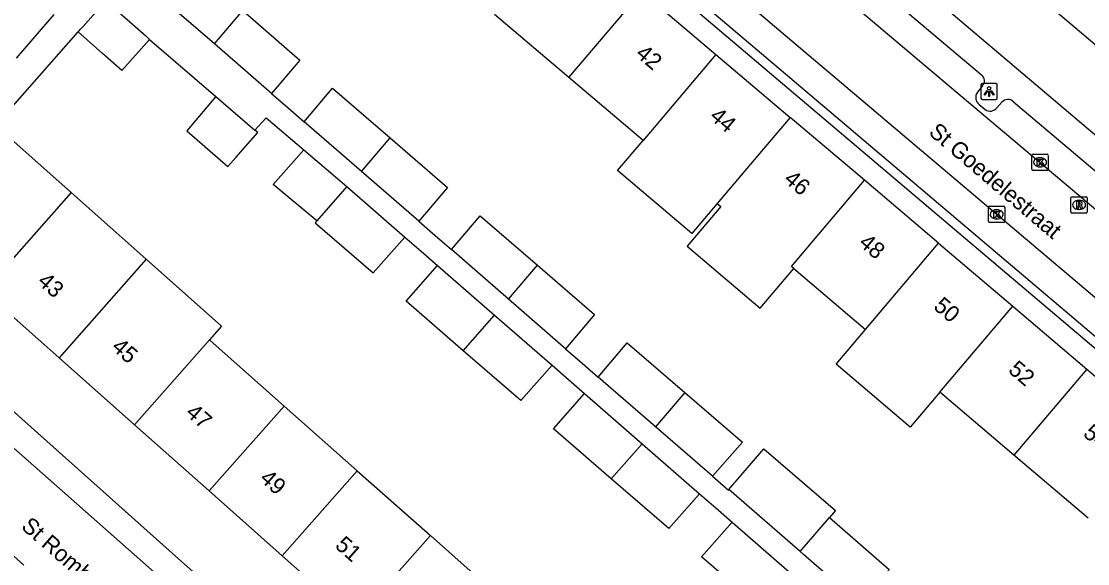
# Model space of a CAD drawing. Extents: x 162532 to 163264, y 381233 to 382042.
# Drawn here: x 162954.6 to 163020, y 381536.2 to 381569.4 of the extents above; entities that cross this region are included whole.
import ezdxf

# ---------------------------------------------------------------- set-up
doc = ezdxf.new("R2010")
doc.units = 0
for name, color, linetype in [('IMGEO_Kolk', 7, 'Continuous'), ('IMGEO_Lichtpunt', 7, 'Continuous'), ('IMGEO_Openbare_ruimte_label', 7, 'Continuous'), ('IMGEO_Pand', 7, 'Continuous'), ('IMGEO_Pand_nummerreeks', 7, 'Continuous'), ('IMGEO_Rijbaan_lokaal_open', 7, 'Continuous'), ('IMGEO_Rioolput', 7, 'Continuous'), ('IMGEO_Voetpad_open', 7, 'Continuous')]:
    doc.layers.add(name, color=color, linetype=linetype)

msp = doc.modelspace()

# ---------------------------------------------------------------- linework, layer by layer
at = {"layer": 'IMGEO_Kolk'}
for p, q in [((163016.571, 381560.337), (163016.571, 381561.189)), ((163016.646, 381561.263), (163017.498, 381561.263)), ((163017.059, 381561.043), (163017.084, 381561.043)), ((163017.572, 381561.189), (163017.572, 381560.337)), ((163017.498, 381560.263), (163016.646, 381560.263)), ((163017.082, 381560.483), (163017.057, 381560.483)), ((163013.984, 381558.072), (163014.836, 381558.072)), ((163013.909, 381557.146), (163013.909, 381557.998)), ((163014.397, 381557.852), (163014.422, 381557.852)), ((163014.91, 381557.998), (163014.91, 381557.146)), ((163014.836, 381557.072), (163013.984, 381557.072)), ((163014.42, 381557.292), (163014.395, 381557.292))]:
    msp.add_line(p, q, dxfattribs=at)
for points in [[(163016.571, 381560.337), (163016.571, 381561.189)], [(163016.646, 381561.263), (163017.498, 381561.263)], [(163016.892, 381560.963), (163017.015, 381560.963), (163017.015, 381560.812), (163017.145, 381560.963), (163017.309, 381560.963), (163017.163, 381560.812), (163017.316, 381560.563), (163017.164, 381560.563), (163017.079, 381560.727), (163017.015, 381560.66), (163017.015, 381560.563), (163016.892, 381560.563), (163016.892, 381560.963)], [(163017.572, 381561.189), (163017.572, 381560.337)], [(163017.498, 381560.263), (163016.646, 381560.263)], [(163013.984, 381558.072), (163014.836, 381558.072)], [(163013.909, 381557.146), (163013.909, 381557.998)], [(163014.23, 381557.772), (163014.353, 381557.772), (163014.353, 381557.621), (163014.483, 381557.772), (163014.647, 381557.772), (163014.501, 381557.621), (163014.654, 381557.372), (163014.502, 381557.372), (163014.417, 381557.536), (163014.353, 381557.469), (163014.353, 381557.372), (163014.23, 381557.372), (163014.23, 381557.772)], [(163014.91, 381557.998), (163014.91, 381557.146)], [(163014.836, 381557.072), (163013.984, 381557.072)]]:
    msp.add_lwpolyline(points, dxfattribs=at)
for centre, start, end in [((163016.648, 381561.187), 91.55205, 178.44795), ((163016.648, 381561.187), 91.55205, 178.44795), ((163017.496, 381561.187), 1.55205, 88.44795), ((163017.496, 381561.187), 1.55205, 88.44795), ((163016.648, 381560.339), 181.55205, 268.44795), ((163016.648, 381560.339), 181.55205, 268.44795), ((163017.496, 381560.339), 271.55205, 358.44795), ((163017.496, 381560.339), 271.55205, 358.44795), ((163013.986, 381557.996), 91.55205, 178.44795), ((163013.986, 381557.996), 91.55205, 178.44795), ((163014.834, 381557.996), 1.55205, 88.44795), ((163014.834, 381557.996), 1.55205, 88.44795), ((163013.986, 381557.148), 181.55205, 268.44795), ((163013.986, 381557.148), 181.55205, 268.44795), ((163014.834, 381557.148), 271.55205, 358.44795), ((163014.834, 381557.148), 271.55205, 358.44795)]:
    msp.add_arc(centre, 0.0765, start, end, dxfattribs=at)
for centre, major_axis, ratio, start_param, end_param in [((163017.058, 381560.763), (-0.387, 0.002), 0.722429, 4.712389, 7.853982), ((163017.083, 381560.763), (-0.39, 0.002), 0.717154, 1.570796, 4.712389), ((163014.396, 381557.572), (-0.387, 0.002), 0.722429, 4.712389, 7.853982), ((163014.421, 381557.572), (-0.39, 0.002), 0.717154, 1.570796, 4.712389)]:
    msp.add_ellipse(centre, major_axis=major_axis, ratio=ratio, start_param=start_param, end_param=end_param, dxfattribs=at)
at = {"layer": 'IMGEO_Lichtpunt'}
for p, q in [((163013.448, 381565.5), (163013.448, 381564.693)), ((163013.448, 381565.5), (163013.448, 381564.693)), ((163014.35, 381565.595), (163013.542, 381565.595)), ((163014.35, 381565.595), (163013.542, 381565.595)), ((163014.444, 381564.693), (163014.444, 381565.5)), ((163014.444, 381564.693), (163014.444, 381565.5)), ((163013.542, 381564.599), (163014.35, 381564.599)), ((163013.542, 381564.599), (163014.35, 381564.599))]:
    msp.add_line(p, q, dxfattribs=at)
for points in [[(163013.822, 381565.164), (163013.861, 381565.136), (163013.673, 381564.874), (163013.635, 381564.901), (163013.822, 381565.164)], [(163013.924, 381565.116), (163013.971, 381565.116), (163013.971, 381564.794), (163013.924, 381564.794), (163013.924, 381565.116)], [(163014.034, 381565.136), (163014.072, 381565.163), (163014.259, 381564.901), (163014.22, 381564.873), (163014.034, 381565.136)]]:
    msp.add_lwpolyline(points, dxfattribs=at)
msp.add_circle((163013.947, 381565.298), 0.0994, dxfattribs=at)
for centre, start, end in [((163013.542, 381565.5), 90, 180), ((163013.542, 381565.5), 90, 180), ((163014.35, 381565.5), 0, 90), ((163014.35, 381565.5), 0, 90), ((163013.542, 381564.693), 180, 270), ((163013.542, 381564.693), 180, 270), ((163014.35, 381564.693), 270, 0), ((163014.35, 381564.693), 270, 360)]:
    msp.add_arc(centre, 0.0946, start, end, dxfattribs=at)
at = {"layer": 'IMGEO_Pand'}
for points in [[(162966.487, 381568.012), (162962.164, 381571.763)], [(162988.196, 381565.951), (162992.665, 381571.225)], [(162992.665, 381571.225), (162997.211, 381567.37)], [(163016.417, 381571.413), (163020.964, 381567.558)], [(162958.137, 381568.744), (162958.284, 381568.911), (162958.439, 381569.086), (162959.831, 381570.659), (162962.275, 381568.498), (162962.508, 381568.293)], [(162956.639, 381569.812), (162954.324, 381567.141)], [(162966.487, 381568.012), (162968.216, 381570.052)], [(162968.216, 381570.052), (162971.722, 381567.025), (162969.985, 381564.976)], [(162988.196, 381565.951), (162983.65, 381569.806)], [(162962.508, 381568.293), (162960.813, 381566.377), (162959.625, 381567.428), (162958.137, 381568.744)], [(162969.985, 381564.976), (162966.487, 381568.012)], [(162997.211, 381567.37), (162992.741, 381562.096)], [(162997.211, 381567.37), (163000, 381565.005), (163001.756, 381563.516)], [(162992.741, 381562.096), (162988.196, 381565.951)], [(162971.984, 381563.242), (162973.724, 381565.296), (162977.243, 381562.258)], [(162966.574, 381564.799), (162964.788, 381562.692), (162967.311, 381560.512), (162967.809, 381561.077), (162967.938, 381561.223), (162969.138, 381562.584), (162968.964, 381562.734)], [(162966.574, 381564.799), (162968.964, 381562.734)], [(163001.756, 381563.516), (163000, 381561.443), (162997.286, 381558.241)], [(163006.302, 381559.662), (163001.756, 381563.516)], [(162953.069, 381563.013), (162957.706, 381558.903)], [(162975.494, 381560.195), (162971.984, 381563.242)], [(162975.494, 381560.195), (162977.243, 381562.258)], [(162977.243, 381562.258), (162980.753, 381559.228), (162978.996, 381557.155)], [(162997.286, 381558.241), (162995.73, 381556.406), (162991.185, 381560.261), (162992.741, 381562.096)], [(162972.756, 381557.179), (162970.079, 381559.401), (162971.949, 381561.521)], [(162971.949, 381561.521), (162974.596, 381559.276)], [(162978.996, 381557.155), (162975.494, 381560.195)], [(163001.986, 381554.255), (163001.831, 381554.386), (163006.302, 381559.662)], [(163010.848, 381555.807), (163006.302, 381559.662)], [(162957.706, 381558.903), (162952.356, 381552.864)], [(162957.706, 381558.903), (162962.3, 381554.831)], [(162974.596, 381559.276), (162972.756, 381557.179)], [(162974.596, 381559.276), (162978.153, 381556.179)], [(162997.286, 381558.241), (162997.51, 381558.051), (162995.451, 381555.622), (162999.927, 381551.827), (163001.986, 381554.255)], [(162981.002, 381555.415), (162982.763, 381557.493), (162986.27, 381554.465)], [(162972.756, 381557.179), (162972.65, 381557.059), (162976.211, 381553.984), (162978.153, 381556.179)], [(162984.502, 381552.378), (162981.002, 381555.415)], [(163006.376, 381550.531), (163010.848, 381555.807)], [(163010.848, 381555.807), (163015.394, 381551.953)], [(162962.3, 381554.831), (162956.963, 381548.78)], [(162962.3, 381554.831), (162966.923, 381550.734), (162966.177, 381549.888)], [(162981.73, 381549.218), (162978.22, 381552.249), (162980.155, 381554.437)], [(162980.155, 381554.437), (162983.651, 381551.393)], [(162984.502, 381552.378), (162986.27, 381554.465)], [(162986.27, 381554.465), (162989.773, 381551.441), (162987.997, 381549.345)], [(163001.986, 381554.255), (163006.376, 381550.531)], [(162956.963, 381548.78), (162952.356, 381552.864)], [(162987.997, 381549.345), (162984.502, 381552.378)], [(163010.922, 381546.676), (163015.394, 381551.953)], [(163015.394, 381551.953), (163019.94, 381548.098)], [(162981.73, 381549.218), (162983.651, 381551.393)], [(162983.651, 381551.393), (162987.172, 381548.328)], [(163010.922, 381546.676), (163009.114, 381544.543), (163004.569, 381548.398), (163006.376, 381550.531)], [(162961.584, 381544.684), (162966.177, 381549.888)], [(162966.177, 381549.888), (162966.411, 381549.681), (162970.754, 381545.836)], [(162989.994, 381547.613), (162991.774, 381549.713), (162995.298, 381546.671)], [(162987.172, 381548.328), (162985.261, 381546.169), (162981.73, 381549.218)], [(162961.584, 381544.684), (162956.963, 381548.78)], [(162993.51, 381544.561), (162989.994, 381547.613)], [(163019.94, 381548.098), (163015.468, 381542.82)], [(163019.94, 381548.098), (163024.486, 381544.243)], [(162990.8, 381541.386), (162987.261, 381544.442), (162989.165, 381546.594)], [(162989.165, 381546.594), (162992.692, 381543.524)], [(162995.298, 381546.671), (162993.51, 381544.561)], [(162995.298, 381546.671), (162998.835, 381543.618), (162997.002, 381541.53)], [(163015.468, 381542.82), (163010.922, 381546.676)], [(162966.151, 381540.636), (162970.754, 381545.836)], [(162970.754, 381545.836), (162975.236, 381541.868)], [(162966.151, 381540.636), (162961.584, 381544.684)], [(162997.002, 381541.53), (162993.51, 381544.561)], [(162990.8, 381541.386), (162992.692, 381543.524)], [(162992.692, 381543.524), (162996.211, 381540.461)], [(162998.009, 381540.729), (163000.135, 381543.215), (163004.542, 381539.447), (163004.167, 381539.008)], [(163020.013, 381538.965), (163015.468, 381542.82)], [(162975.236, 381541.868), (162970.631, 381536.665)], [(162975.236, 381541.868), (162979.718, 381537.9)], [(162996.211, 381540.461), (162994.332, 381538.336), (162990.8, 381541.386)], [(162970.631, 381536.665), (162966.151, 381540.636)], [(163002.38, 381536.917), (162998.009, 381540.729)], [(162999.862, 381533.56), (162996.332, 381536.608), (162998.205, 381538.725)], [(162998.205, 381538.725), (163001.723, 381535.663)], [(163002.38, 381536.917), (163004.167, 381539.008)], [(163004.167, 381539.008), (163007.824, 381535.819), (163006.044, 381533.719)], [(162979.718, 381537.9), (162975.111, 381532.694)], [(162979.718, 381537.9), (162984.201, 381533.931)], [(162975.111, 381532.694), (162970.631, 381536.665)], [(163006.044, 381533.719), (163002.582, 381536.74), (163002.38, 381536.917)]]:
    msp.add_lwpolyline(points, dxfattribs=at)
at = {"layer": 'IMGEO_Rijbaan_lokaal_open'}
for points in [[(162997.752, 381577.051), (163000, 381575.154), (163012.294, 381564.78), (163028.675, 381550.968)], [(163025.989, 381547.783), (163000, 381569.757), (162995.077, 381573.919)], [(162951.542, 381545.572), (162967.702, 381531.321), (162985.328, 381515.807), (162988.055, 381513.37)], [(162954.811, 381536.096), (162953.154, 381537.552), (162948.645, 381541.401), (162948.19, 381541.79)]]:
    msp.add_lwpolyline(points, dxfattribs=at)
at = {"layer": 'IMGEO_Rioolput'}
for p, q in [((163018.958, 381557.729), (163018.958, 381558.581)), ((163019.033, 381558.655), (163019.885, 381558.655)), ((163019.446, 381558.435), (163019.471, 381558.435)), ((163019.959, 381558.581), (163019.959, 381557.729)), ((163019.885, 381557.655), (163019.033, 381557.655)), ((163019.469, 381557.875), (163019.444, 381557.875))]:
    msp.add_line(p, q, dxfattribs=at)
for points in [[(163018.958, 381557.729), (163018.958, 381558.581)], [(163019.033, 381558.655), (163019.885, 381558.655)], [(163019.547, 381558.353), (163019.295, 381558.355), (163019.295, 381557.955)], [(163019.295, 381557.955), (163019.419, 381557.955), (163019.419, 381558.117), (163019.43, 381558.117)], [(163019.473, 381558.274), (163019.419, 381558.274), (163019.419, 381558.193)], [(163019.419, 381558.193), (163019.471, 381558.193)], [(163019.477, 381558.088), (163019.548, 381557.955), (163019.688, 381557.955), (163019.623, 381558.081)], [(163019.959, 381558.581), (163019.959, 381557.729)], [(163019.885, 381557.655), (163019.033, 381557.655)]]:
    msp.add_lwpolyline(points, dxfattribs=at)
for centre, radius, start, end in [((163019.035, 381558.579), 0.0765, 91.55205, 178.44795), ((163019.035, 381558.579), 0.0765, 91.55205, 178.44795), ((163019.429, 381558.064), 0.0533, 26.02933, 88.69889), ((163019.455, 381558.382), 0.19, 274.7715, 282.96867), ((163019.479, 381558.178), 0.0964, 77.00612, 93.18647), ((163019.493, 381558.235), 0.0378, 276.66336, 79.67722), ((163019.546, 381558.243), 0.109, 350.36119, 89.41601), ((163019.544, 381558.243), 0.112, 277.58423, 350.98172), ((163019.528, 381558.028), 0.108, 29.51342, 73.79051), ((163019.883, 381558.579), 0.0765, 1.55205, 88.44795), ((163019.883, 381558.579), 0.0765, 1.55205, 88.44795), ((163019.035, 381557.731), 0.0765, 181.55205, 268.44795), ((163019.035, 381557.731), 0.0765, 181.55205, 268.44795), ((163019.883, 381557.731), 0.0765, 271.55205, 358.44795), ((163019.883, 381557.731), 0.0765, 271.55205, 358.44795)]:
    msp.add_arc(centre, radius, start, end, dxfattribs=at)
for centre, major_axis, ratio, start_param, end_param in [((163019.445, 381558.155), (-0.387, 0.002), 0.722429, 4.712389, 7.853982), ((163019.47, 381558.155), (-0.39, 0.002), 0.717154, 1.570796, 4.712389)]:
    msp.add_ellipse(centre, major_axis=major_axis, ratio=ratio, start_param=start_param, end_param=end_param, dxfattribs=at)
at = {"layer": 'IMGEO_Voetpad_open'}
for points in [[(163039.317, 381552), (163036.569, 381548.778), (163000, 381579.765), (162981.863, 381595.134), (162984.611, 381598.375)], [(162982.673, 381592.097), (163000, 381577.483), (163013.472, 381566.121)], [(163029.277, 381540.181), (163030.105, 381541.182), (162975.401, 381587.503), (162974.802, 381586.815), (162974.491, 381587.076)], [(163024.89, 381546.313), (163000, 381567.408), (162993.773, 381572.685)], [(162953.069, 381563.013), (162958.137, 381568.744)], [(162962.508, 381568.293), (162966.574, 381564.799)], [(163013.525, 381565.421), (163013.228, 381565.049)], [(162969.985, 381564.976), (162970.991, 381564.103), (162971.984, 381563.242)], [(163013.338, 381564.311), (163013.707, 381563.988)], [(163014.422, 381564.108), (163014.731, 381564.444)], [(163015.44, 381564.469), (163038.305, 381545.169), (163041.176, 381542.758), (163050.423, 381534.936)], [(162968.964, 381562.734), (162969.41, 381563.221), (162969.644, 381563.477), (162971.949, 381561.521)], [(162978.996, 381557.155), (162979.998, 381556.286), (162981.002, 381555.415)], [(162978.153, 381556.179), (162979.144, 381555.317), (162980.155, 381554.437)], [(163002.177, 381508.703), (163000, 381506.279), (162999.351, 381505.556), (162999.264, 381505.633), (162964.471, 381536.308), (162944.876, 381553.79)], [(162987.997, 381549.345), (162989.006, 381548.47), (162989.994, 381547.613)], [(162987.172, 381548.328), (162988.176, 381547.455), (162989.165, 381546.594)], [(162997.002, 381541.53), (162997.978, 381540.692), (162998.009, 381540.729)], [(162996.211, 381540.461), (162997.207, 381539.594), (162998.205, 381538.725)]]:
    msp.add_lwpolyline(points, dxfattribs=at)
for centre, radius, start, end in [((163013.227, 381565.75), 0.444, 312.11984, 56.53985), ((163013.648, 381564.734), 0.525, 143.16997, 233.78525), ((163015.097, 381564.13), 0.482, 44.65037, 139.38856), ((163014.004, 381564.409), 0.515, 234.83111, 324.22346)]:
    msp.add_arc(centre, radius, start, end, dxfattribs=at)

# ---------------------------------------------------------------- texts
at = {"layer": 'IMGEO_Openbare_ruimte_label'}
for s, rotation, p in [('St Goedelestraat', 319.7031, (163010.188, 381562.509)), ('St Romboutstraat', 318.8518, (162954.582, 381538.371))]:
    msp.add_text(s, height=1, rotation=rotation, dxfattribs=at).set_placement(p)
at = {"layer": 'IMGEO_Pand_nummerreeks'}
for s, rotation, p in [('42', 319.73476, (162992.229, 381567.311)), ('44', 319.73253, (162996.765, 381563.469)), ('46', 319.6695, (163001.309, 381559.62)), ('48', 319.6695, (163005.896, 381555.726)), ('43', 318.44649, (162955.579, 381553.375)), ('50', 319.6717, (163010.48, 381551.835)), ('45', 318.4491, (162960.117, 381549.353)), ('52', 319.6717, (163015.061, 381547.947)), ('47', 318.4491, (162964.656, 381545.33)), ('54', 319.6717, (163019.647, 381544.053)), ('49', 318.44649, (162969.194, 381541.307)), ('51', 318.44649, (162973.816, 381537.21))]:
    msp.add_text(s, height=1, rotation=rotation, dxfattribs=at).set_placement(p)

doc.saveas('drawing.dxf')
